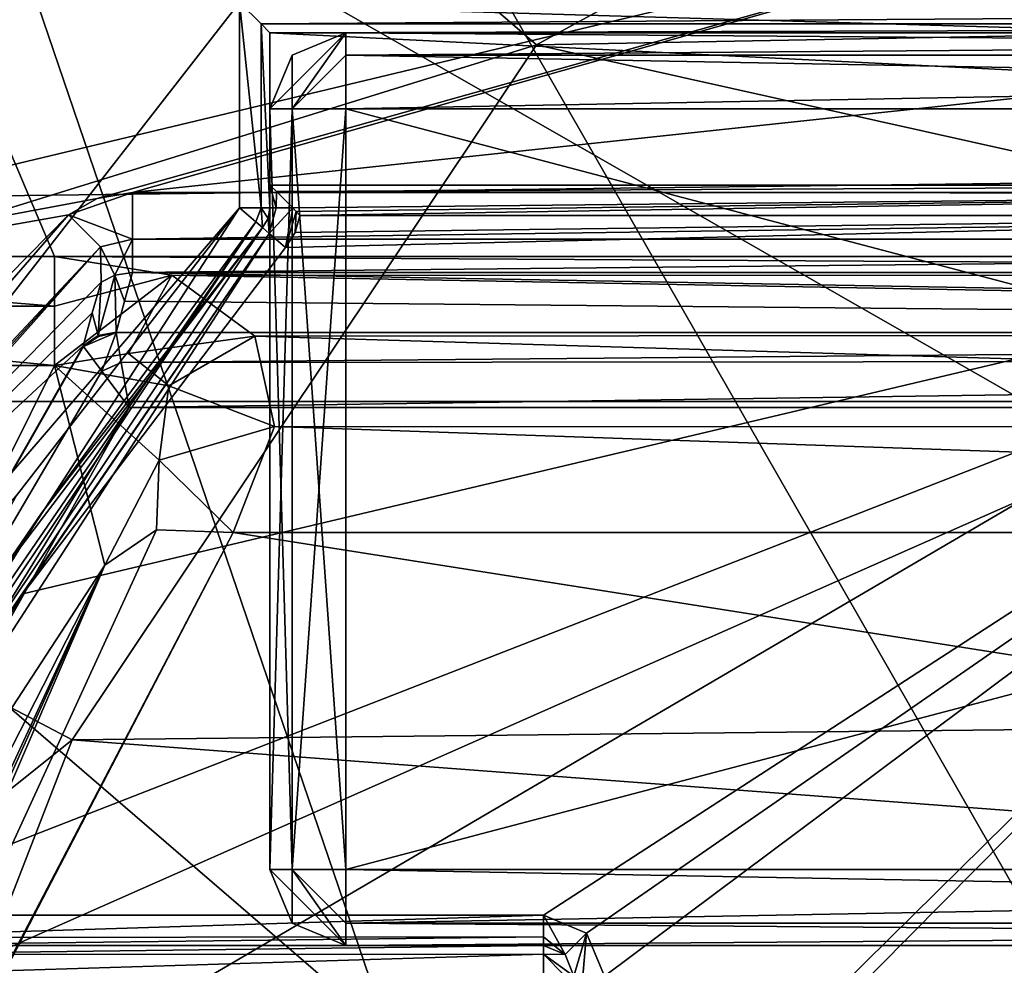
# Model space of a CAD drawing. Extents: x -200 to 200, y -703 to 625.
# Tile 546 of 656: x -105.82 to -102.58, y 537.69 to 540.79. Entities that reach past the tile are written whole.
import ezdxf

# ---------------------------------------------------------------- set-up
doc = ezdxf.new("R2010")
doc.units = 0
doc.header["$LTSCALE"] = 159.143519
for name, color, linetype in [('1699', 7, 'CONTINUOUS'), ('1704', 7, 'CONTINUOUS'), ('1707', 7, 'CONTINUOUS'), ('3486', 7, 'CONTINUOUS'), ('3489', 7, 'CONTINUOUS'), ('3495', 7, 'CONTINUOUS'), ('3496', 7, 'CONTINUOUS'), ('3497', 7, 'CONTINUOUS'), ('3498', 7, 'CONTINUOUS'), ('3505', 7, 'CONTINUOUS'), ('3506', 7, 'CONTINUOUS'), ('3507', 7, 'CONTINUOUS'), ('3516', 7, 'CONTINUOUS'), ('3520', 7, 'CONTINUOUS'), ('3521', 7, 'CONTINUOUS'), ('3522', 7, 'CONTINUOUS'), ('3552', 7, 'CONTINUOUS'), ('3553', 7, 'CONTINUOUS'), ('3612', 7, 'CONTINUOUS'), ('3618', 7, 'CONTINUOUS'), ('3620', 7, 'CONTINUOUS'), ('3621', 7, 'CONTINUOUS'), ('3622', 7, 'CONTINUOUS'), ('3624', 7, 'CONTINUOUS'), ('3625', 7, 'CONTINUOUS'), ('3672', 7, 'CONTINUOUS'), ('3673', 7, 'CONTINUOUS'), ('3674', 7, 'CONTINUOUS'), ('3675', 7, 'CONTINUOUS'), ('3677', 7, 'CONTINUOUS'), ('3678', 7, 'CONTINUOUS'), ('3705', 7, 'CONTINUOUS'), ('4240', 7, 'CONTINUOUS'), ('4245', 7, 'CONTINUOUS'), ('4246', 7, 'CONTINUOUS'), ('4248', 7, 'CONTINUOUS'), ('4249', 7, 'CONTINUOUS'), ('4289', 7, 'CONTINUOUS'), ('4291', 7, 'CONTINUOUS'), ('4298', 7, 'CONTINUOUS'), ('4300', 7, 'CONTINUOUS'), ('4312', 7, 'CONTINUOUS'), ('4315', 7, 'CONTINUOUS'), ('4320', 7, 'CONTINUOUS'), ('4321', 7, 'CONTINUOUS'), ('4505', 7, 'CONTINUOUS'), ('4506', 7, 'CONTINUOUS'), ('4508', 7, 'CONTINUOUS'), ('4509', 7, 'CONTINUOUS'), ('4511', 7, 'CONTINUOUS'), ('4529', 7, 'CONTINUOUS'), ('4559', 7, 'CONTINUOUS'), ('4560', 7, 'CONTINUOUS'), ('4561', 7, 'CONTINUOUS'), ('4562', 7, 'CONTINUOUS'), ('4564', 7, 'CONTINUOUS'), ('4571', 7, 'CONTINUOUS'), ('4572', 7, 'CONTINUOUS'), ('4577', 7, 'CONTINUOUS'), ('4578', 7, 'CONTINUOUS'), ('4579', 7, 'CONTINUOUS'), ('4580', 7, 'CONTINUOUS'), ('4581', 7, 'CONTINUOUS'), ('4583', 7, 'CONTINUOUS'), ('4584', 7, 'CONTINUOUS'), ('4585', 7, 'CONTINUOUS'), ('4589', 7, 'CONTINUOUS'), ('4590', 7, 'CONTINUOUS'), ('740', 7, 'CONTINUOUS'), ('825', 7, 'CONTINUOUS'), ('837', 7, 'CONTINUOUS')]:
    doc.layers.add(name, color=color, linetype=linetype)

msp = doc.modelspace()

# ---------------------------------------------------------------- linework, layer by layer
at = {"layer": '1699', "color": 7, "linetype": 'CONTINUOUS'}
for points in [[(-103.6, 534.5, 64.65), (-100.0001, 538.1, 64.65), (-103.5293, 534.5, 64.6793), (-103.6, 534.5, 64.65)], [(-100.0001, 538.1, 64.65), (-103.5, 534.5, 64.75), (-103.5293, 534.5, 64.6793), (-100.0001, 538.1, 64.65)], [(-100.0001, 538.1, 64.65), (-100, 538, 64.75), (-103.5, 534.5, 64.75), (-100.0001, 538.1, 64.65)]]:
    msp.add_3dface(points, dxfattribs=at)
at = {"layer": '1704', "color": 7, "linetype": 'CONTINUOUS'}
for points in [[(-96.0094, 540.8619, 68.45), (-100, 542.9634, 68.45), (-104.1233, 540.7108, 68.45), (-96.0094, 540.8619, 68.45)], [(-94.4132, 538.5471, 68.45), (-96.0094, 540.8619, 68.45), (-104.1233, 540.7108, 68.45), (-94.4132, 538.5471, 68.45)], [(-105.651, 538.4264, 68.45), (-94.4132, 538.5471, 68.45), (-104.1233, 540.7108, 68.45), (-105.651, 538.4264, 68.45)], [(-100, 538, 68.45), (-94.4132, 538.5471, 68.45), (-105.651, 538.4264, 68.45), (-100, 538, 68.45)], [(-107.0824, 534.7403, 68.45), (-100, 538, 68.45), (-105.651, 538.4264, 68.45), (-107.0824, 534.7403, 68.45)], [(-103.5, 534.5, 68.45), (-100, 538, 68.45), (-107.0824, 534.7403, 68.45), (-103.5, 534.5, 68.45)]]:
    msp.add_3dface(points, dxfattribs=at)
at = {"layer": '1707', "color": 7, "linetype": 'CONTINUOUS'}
for points in [[(-104.1233, 540.7108, 68.45), (-100, 542.9634, 68.45), (-105.9789, 542.3068, 68.55), (-104.1233, 540.7108, 68.45)], [(-104.1233, 540.7108, 68.45), (-105.9789, 542.3068, 68.55), (-107.8164, 539.5667, 68.55), (-104.1233, 540.7108, 68.45)], [(-105.651, 538.4264, 68.45), (-104.1233, 540.7108, 68.45), (-107.8164, 539.5667, 68.55), (-105.651, 538.4264, 68.45)], [(-105.651, 538.4264, 68.45), (-107.8164, 539.5667, 68.55), (-109.4414, 535.3923, 68.55), (-105.651, 538.4264, 68.45)], [(-107.0824, 534.7403, 68.45), (-105.651, 538.4264, 68.45), (-109.4414, 535.3923, 68.55), (-107.0824, 534.7403, 68.45)]]:
    msp.add_3dface(points, dxfattribs=at)
at = {"layer": '3486', "color": 7, "linetype": 'CONTINUOUS'}
for points in [[(-110.616, 533.77, 58.15), (-105.1, 540.85, 58.15), (-107.0839, 541.2706, 58.15), (-110.616, 533.77, 58.15)], [(-105.1, 540.1752, 58.15), (-105.1, 540.85, 58.15), (-110.616, 533.77, 58.15), (-105.1, 540.1752, 58.15)], [(-105.8337, 539.229, 58.15), (-105.1, 540.1752, 58.15), (-110.616, 533.77, 58.15), (-105.8337, 539.229, 58.15)]]:
    msp.add_3dface(points, dxfattribs=at)
at = {"layer": '3489', "color": 7, "linetype": 'CONTINUOUS'}
for points in [[(-106.4525, 537.85, 11.15), (-100.55, 540.15, 11.15), (-105.8125, 538.9058, 11.15), (-106.4525, 537.85, 11.15)], [(-104.1, 537.85, 11.15), (-100.55, 540.15, 11.15), (-106.4525, 537.85, 11.15), (-104.1, 537.85, 11.15)], [(-100.55, 540.15, 11.15), (-104.9486, 540.0445, 11.15), (-105.8125, 538.9058, 11.15), (-100.55, 540.15, 11.15)], [(-104.9173, 540.0939, 11.15), (-104.9486, 540.0445, 11.15), (-100.55, 540.15, 11.15), (-104.9173, 540.0939, 11.15)], [(-104.9016, 540.15, 11.15), (-104.9173, 540.0939, 11.15), (-100.55, 540.15, 11.15), (-104.9016, 540.15, 11.15)], [(-103.9586, 537.7915, 11.15), (-100.55, 540.15, 11.15), (-104.1, 537.85, 11.15), (-103.9586, 537.7915, 11.15)], [(-103.9, 537.65, 11.15), (-100.55, 540.15, 11.15), (-103.9586, 537.7915, 11.15), (-103.9, 537.65, 11.15)], [(-103.9585, 536.7086, 11.15), (-100.55, 540.15, 11.15), (-103.9, 536.85, 11.15), (-103.9585, 536.7086, 11.15)], [(-100.55, 534.0779, 11.15), (-100.55, 540.15, 11.15), (-103.9585, 536.7086, 11.15), (-100.55, 534.0779, 11.15)], [(-103.9, 536.85, 11.15), (-100.55, 540.15, 11.15), (-103.9, 537.65, 11.15), (-103.9, 536.85, 11.15)]]:
    msp.add_3dface(points, dxfattribs=at)
at = {"layer": '3495', "color": 7, "linetype": 'CONTINUOUS'}
for points in [[(-100.4912, 540.25, 15.1916), (-95, 540.25, 43.15), (-105, 540.25, 11.25), (-100.4912, 540.25, 15.1916)], [(-105, 540.25, 11.25), (-95, 540.25, 43.15), (-105, 540.25, 43.15), (-105, 540.25, 11.25)], [(-100.55, 540.25, 15.05), (-100.4912, 540.25, 15.1916), (-105, 540.25, 11.25), (-100.55, 540.25, 15.05)], [(-100.55, 540.25, 11.25), (-100.55, 540.25, 15.05), (-105, 540.25, 11.25), (-100.55, 540.25, 11.25)]]:
    msp.add_3dface(points, dxfattribs=at)
at = {"layer": '3496', "color": 7, "linetype": 'CONTINUOUS'}
for points in [[(-105, 540.25, 43.15), (-105, 540.75, 58.05), (-105, 540.1752, 58.05), (-105, 540.25, 43.15)], [(-105, 540.75, 58.05), (-105, 540.25, 43.15), (-105, 540.75, 43.15), (-105, 540.75, 58.05)], [(-105, 540.1752, 11.25), (-105, 540.25, 43.15), (-105, 540.1752, 58.05), (-105, 540.1752, 11.25)], [(-105, 540.25, 11.25), (-105, 540.25, 43.15), (-105, 540.1752, 11.25), (-105, 540.25, 11.25)]]:
    msp.add_3dface(points, dxfattribs=at)
at = {"layer": '3497', "color": 7, "linetype": 'CONTINUOUS'}
for points in [[(-105.8956, 538.9614, 11.25), (-105.0243, 540.1099, 11.25), (-105.7517, 539.1717, 58.05), (-105.8956, 538.9614, 11.25)], [(-105.0243, 540.1099, 11.25), (-105.0243, 540.1099, 58.05), (-105.7517, 539.1717, 58.05), (-105.0243, 540.1099, 11.25)], [(-106.5401, 537.8981, 58.05), (-105.8956, 538.9614, 11.25), (-105.7517, 539.1717, 58.05), (-106.5401, 537.8981, 58.05)]]:
    msp.add_3dface(points, dxfattribs=at)
at = {"layer": '3498', "color": 7, "linetype": 'CONTINUOUS'}
for points in [[(-104.1, 537.75, 11.25), (-106.4525, 537.75, 58.05), (-104.1, 537.75, 58.05), (-104.1, 537.75, 11.25)], [(-106.4525, 537.75, 11.25), (-106.4525, 537.75, 58.05), (-104.1, 537.75, 11.25), (-106.4525, 537.75, 11.25)]]:
    msp.add_3dface(points, dxfattribs=at)
at = {"layer": '3505', "color": 7, "linetype": 'CONTINUOUS'}
for points in [[(-93.8539, 542.0668, 8.7108), (-92.2564, 540.0153, 6.8018), (-106.4409, 541.7444, 8.4358), (-93.8539, 542.0668, 8.7108)], [(-107.7436, 540.0153, 6.8018), (-106.4409, 541.7444, 8.4358), (-105.7084, 540.0153, 6.8018), (-107.7436, 540.0153, 6.8018)], [(-106.4409, 541.7444, 8.4358), (-92.2564, 540.0153, 6.8018), (-94.2916, 540.0153, 6.8018), (-106.4409, 541.7444, 8.4358)], [(-105.7084, 540.0153, 6.8018), (-106.4409, 541.7444, 8.4358), (-94.2916, 540.0153, 6.8018), (-105.7084, 540.0153, 6.8018)], [(-105.3224, 539.9541, 6.7386), (-105.7084, 540.0153, 6.8018), (-94.6859, 539.9514, 6.7358), (-105.3224, 539.9541, 6.7386)], [(-94.6859, 539.9514, 6.7358), (-105.7084, 540.0153, 6.8018), (-94.2916, 540.0153, 6.8018), (-94.6859, 539.9514, 6.7358)], [(-105.0498, 539.753, 6.5278), (-105.3224, 539.9541, 6.7386), (-94.9442, 539.7619, 6.5372), (-105.0498, 539.753, 6.5278)], [(-94.9442, 539.7619, 6.5372), (-105.3224, 539.9541, 6.7386), (-94.6859, 539.9514, 6.7358), (-94.9442, 539.7619, 6.5372)], [(-95.0143, 539.4533, 6.2051), (-105.0498, 539.753, 6.5278), (-94.9442, 539.7619, 6.5372), (-95.0143, 539.4533, 6.2051)], [(-104.9851, 539.4567, 6.2089), (-105.0498, 539.753, 6.5278), (-95.0143, 539.4533, 6.2051), (-104.9851, 539.4567, 6.2089)], [(-105.1213, 539.1075, 5.8196), (-104.9851, 539.4567, 6.2089), (-94.8786, 539.1075, 5.8196), (-105.1213, 539.1075, 5.8196)], [(-94.8786, 539.1075, 5.8196), (-104.9851, 539.4567, 6.2089), (-95.0143, 539.4533, 6.2051), (-94.8786, 539.1075, 5.8196)], [(-106.348, 536.7526, 2.7288), (-105.1213, 539.1075, 5.8196), (-93.912, 537.3442, 3.5946), (-106.348, 536.7526, 2.7288)], [(-93.912, 537.3442, 3.5946), (-105.1213, 539.1075, 5.8196), (-94.8786, 539.1075, 5.8196), (-93.912, 537.3442, 3.5946)]]:
    msp.add_3dface(points, dxfattribs=at)
at = {"layer": '3506', "color": 7, "linetype": 'CONTINUOUS'}
msp.add_3dface([(-107.6085, 535.8348, 6.65), (-107.7436, 539.6565, 6.65), (-105.7084, 539.6565, 6.65), (-107.6085, 535.8348, 6.65)], dxfattribs=at)
at = {"layer": '3507', "color": 7, "linetype": 'CONTINUOUS'}
msp.add_3dface([(-105.5429, 539.0009, 6.15), (-106.8107, 536.5239, 3.003), (-107.2863, 535.2321, 6.15), (-105.5429, 539.0009, 6.15)], dxfattribs=at)
at = {"layer": '3516', "color": 7, "linetype": 'CONTINUOUS'}
for points in [[(-105.3326, 539.5895, 6.5105), (-105.7084, 539.6565, 6.65), (-105.4656, 539.6962, 6.6179), (-105.3326, 539.5895, 6.5105)], [(-107.6085, 535.8348, 6.65), (-105.7084, 539.6565, 6.65), (-105.5429, 539.0009, 6.15), (-107.6085, 535.8348, 6.65)], [(-105.5429, 539.0009, 6.15), (-105.7084, 539.6565, 6.65), (-105.3645, 539.3461, 6.3481), (-105.5429, 539.0009, 6.15)], [(-105.3645, 539.3461, 6.3481), (-105.7084, 539.6565, 6.65), (-105.3326, 539.5895, 6.5105), (-105.3645, 539.3461, 6.3481)], [(-107.6085, 535.8348, 6.65), (-105.5429, 539.0009, 6.15), (-107.2863, 535.2321, 6.15), (-107.6085, 535.8348, 6.65)]]:
    msp.add_3dface(points, dxfattribs=at)
at = {"layer": '3520', "color": 7, "linetype": 'CONTINUOUS'}
for points in [[(-107.7436, 540.0153, 6.8018), (-105.7084, 540.0153, 6.8018), (-105.7084, 539.8513, 6.6895), (-107.7436, 540.0153, 6.8018)], [(-107.7436, 539.8513, 6.6895), (-107.7436, 540.0153, 6.8018), (-105.7084, 539.8513, 6.6895), (-107.7436, 539.8513, 6.6895)], [(-105.7084, 539.6565, 6.65), (-107.7436, 539.6565, 6.65), (-107.7436, 539.8513, 6.6895), (-105.7084, 539.6565, 6.65)], [(-105.7084, 539.6565, 6.65), (-107.7436, 539.8513, 6.6895), (-105.7084, 539.8513, 6.6895), (-105.7084, 539.6565, 6.65)]]:
    msp.add_3dface(points, dxfattribs=at)
at = {"layer": '3521', "color": 7, "linetype": 'CONTINUOUS'}
for points in [[(-105.7084, 540.0153, 6.8018), (-105.3224, 539.9541, 6.7386), (-105.7084, 539.8513, 6.6895), (-105.7084, 540.0153, 6.8018)], [(-105.7084, 539.6565, 6.65), (-105.3224, 539.9541, 6.7386), (-105.4656, 539.6962, 6.6179), (-105.7084, 539.6565, 6.65)], [(-105.3224, 539.9541, 6.7386), (-105.7084, 539.6565, 6.65), (-105.7084, 539.8513, 6.6895), (-105.3224, 539.9541, 6.7386)], [(-105.3224, 539.9541, 6.7386), (-105.0498, 539.753, 6.5278), (-105.4656, 539.6962, 6.6179), (-105.3224, 539.9541, 6.7386)], [(-105.0498, 539.753, 6.5278), (-105.3326, 539.5895, 6.5105), (-105.4656, 539.6962, 6.6179), (-105.0498, 539.753, 6.5278)], [(-105.0498, 539.753, 6.5278), (-104.9851, 539.4567, 6.2089), (-105.3326, 539.5895, 6.5105), (-105.0498, 539.753, 6.5278)], [(-104.9851, 539.4567, 6.2089), (-105.3645, 539.3461, 6.3481), (-105.3326, 539.5895, 6.5105), (-104.9851, 539.4567, 6.2089)], [(-104.9851, 539.4567, 6.2089), (-105.1213, 539.1075, 5.8196), (-105.3645, 539.3461, 6.3481), (-104.9851, 539.4567, 6.2089)], [(-105.5429, 539.0009, 6.15), (-105.3645, 539.3461, 6.3481), (-105.373, 539.1166, 5.9528), (-105.5429, 539.0009, 6.15)], [(-105.3645, 539.3461, 6.3481), (-105.1213, 539.1075, 5.8196), (-105.373, 539.1166, 5.9528), (-105.3645, 539.3461, 6.3481)]]:
    msp.add_3dface(points, dxfattribs=at)
at = {"layer": '3522', "color": 7, "linetype": 'CONTINUOUS'}
for points in [[(-105.5429, 539.0009, 6.15), (-105.373, 539.1166, 5.9528), (-107.2331, 535.0692, 0.0095), (-105.5429, 539.0009, 6.15)], [(-105.373, 539.1166, 5.9528), (-105.1213, 539.1075, 5.8196), (-107.2331, 535.0692, 0.0095), (-105.373, 539.1166, 5.9528)], [(-105.1213, 539.1075, 5.8196), (-106.348, 536.7526, 2.7288), (-107.2331, 535.0692, 0.0095), (-105.1213, 539.1075, 5.8196)], [(-107.4105, 534.8423, 0.15), (-106.8107, 536.5239, 3.003), (-105.5429, 539.0009, 6.15), (-107.4105, 534.8423, 0.15)], [(-107.4105, 534.8423, 0.15), (-105.5429, 539.0009, 6.15), (-107.2331, 535.0692, 0.0095), (-107.4105, 534.8423, 0.15)]]:
    msp.add_3dface(points, dxfattribs=at)
at = {"layer": '3552', "color": 7, "linetype": 'CONTINUOUS'}
for points in [[(-95, 540.25, 43.15), (-95, 540.75, 43.15), (-105, 540.75, 43.15), (-95, 540.25, 43.15)], [(-105, 540.25, 43.15), (-95, 540.25, 43.15), (-105, 540.75, 43.15), (-105, 540.25, 43.15)]]:
    msp.add_3dface(points, dxfattribs=at)
at = {"layer": '3553', "color": 7, "linetype": 'CONTINUOUS'}
for points in [[(-105, 540.75, 43.15), (-95, 540.75, 43.15), (-100, 540.75, 46.15), (-105, 540.75, 43.15)], [(-105, 540.75, 43.15), (-100, 540.75, 46.15), (-102.4998, 540.75, 48.65), (-105, 540.75, 43.15)], [(-95, 540.75, 58.05), (-105, 540.75, 58.05), (-102.4998, 540.75, 48.65), (-95, 540.75, 58.05)], [(-105, 540.75, 58.05), (-105, 540.75, 43.15), (-102.4998, 540.75, 48.65), (-105, 540.75, 58.05)]]:
    msp.add_3dface(points, dxfattribs=at)
at = {"layer": '3612', "color": 7, "linetype": 'CONTINUOUS'}
for points in [[(-104.1, 537.75, 11.25), (-104.1, 537.75, 58.05), (-104.0293, 537.7207, 58.05), (-104.1, 537.75, 11.25)], [(-104.0293, 537.7207, 11.25), (-104.1, 537.75, 11.25), (-104.0293, 537.7207, 58.05), (-104.0293, 537.7207, 11.25)], [(-104, 537.65, 58.05), (-104, 537.65, 11.25), (-104.0293, 537.7207, 11.25), (-104, 537.65, 58.05)], [(-104, 537.65, 58.05), (-104.0293, 537.7207, 11.25), (-104.0293, 537.7207, 58.05), (-104, 537.65, 58.05)]]:
    msp.add_3dface(points, dxfattribs=at)
at = {"layer": '3618', "color": 7, "linetype": 'CONTINUOUS'}
for points in [[(-105.0063, 540.1404, 11.25), (-105, 540.1752, 11.25), (-105.0063, 540.1404, 58.05), (-105.0063, 540.1404, 11.25)], [(-105, 540.1752, 11.25), (-105, 540.1752, 58.05), (-105.0063, 540.1404, 58.05), (-105, 540.1752, 11.25)], [(-105.0243, 540.1099, 58.05), (-105.0243, 540.1099, 11.25), (-105.0063, 540.1404, 11.25), (-105.0243, 540.1099, 58.05)], [(-105.0243, 540.1099, 58.05), (-105.0063, 540.1404, 11.25), (-105.0063, 540.1404, 58.05), (-105.0243, 540.1099, 58.05)]]:
    msp.add_3dface(points, dxfattribs=at)
at = {"layer": '3620', "color": 7, "linetype": 'CONTINUOUS'}
for points in [[(-105, 540.25, 11.25), (-105, 540.1752, 11.25), (-104.9791, 540.1752, 11.1888), (-105, 540.25, 11.25)], [(-104.9788, 540.2288, 11.1885), (-105, 540.25, 11.25), (-104.9791, 540.1752, 11.1888), (-104.9788, 540.2288, 11.1885)], [(-104.9252, 540.1752, 11.1532), (-104.9788, 540.2288, 11.1885), (-104.9791, 540.1752, 11.1888), (-104.9252, 540.1752, 11.1532)]]:
    msp.add_3dface(points, dxfattribs=at)
at = {"layer": '3621', "color": 7, "linetype": 'CONTINUOUS'}
for points in [[(-105, 540.1752, 11.25), (-105.0063, 540.1404, 11.25), (-105.0021, 540.0907, 11.1793), (-105, 540.1752, 11.25)], [(-104.9252, 540.1752, 11.1532), (-104.9791, 540.1752, 11.1888), (-105.0021, 540.0907, 11.1793), (-104.9252, 540.1752, 11.1532)], [(-104.9486, 540.0445, 11.15), (-104.9252, 540.1752, 11.1532), (-105.0021, 540.0907, 11.1793), (-104.9486, 540.0445, 11.15)], [(-104.9791, 540.1752, 11.1888), (-105, 540.1752, 11.25), (-105.0021, 540.0907, 11.1793), (-104.9791, 540.1752, 11.1888)], [(-104.9486, 540.0445, 11.15), (-104.9135, 540.1631, 11.1509), (-104.9252, 540.1752, 11.1532), (-104.9486, 540.0445, 11.15)], [(-104.9486, 540.0445, 11.15), (-104.9173, 540.0939, 11.15), (-104.9135, 540.1631, 11.1509), (-104.9486, 540.0445, 11.15)], [(-104.9173, 540.0939, 11.15), (-104.9016, 540.15, 11.15), (-104.9135, 540.1631, 11.1509), (-104.9173, 540.0939, 11.15)], [(-105.0063, 540.1404, 11.25), (-105.0243, 540.1099, 11.25), (-105.0021, 540.0907, 11.1793), (-105.0063, 540.1404, 11.25)]]:
    msp.add_3dface(points, dxfattribs=at)
at = {"layer": '3622', "color": 7, "linetype": 'CONTINUOUS'}
for points in [[(-105.0243, 540.1099, 11.25), (-105.8956, 538.9614, 11.25), (-106.5169, 537.8854, 11.1822), (-105.0243, 540.1099, 11.25)], [(-105.0021, 540.0907, 11.1793), (-105.0243, 540.1099, 11.25), (-106.5169, 537.8854, 11.1822), (-105.0021, 540.0907, 11.1793)], [(-106.4525, 537.85, 11.15), (-105.0021, 540.0907, 11.1793), (-106.5169, 537.8854, 11.1822), (-106.4525, 537.85, 11.15)], [(-106.4525, 537.85, 11.15), (-105.8125, 538.9058, 11.15), (-105.0021, 540.0907, 11.1793), (-106.4525, 537.85, 11.15)], [(-105.8125, 538.9058, 11.15), (-104.9486, 540.0445, 11.15), (-105.0021, 540.0907, 11.1793), (-105.8125, 538.9058, 11.15)]]:
    msp.add_3dface(points, dxfattribs=at)
at = {"layer": '3624', "color": 7, "linetype": 'CONTINUOUS'}
for points in [[(-104.1, 537.85, 11.15), (-106.4525, 537.7765, 11.1822), (-104.1, 537.7793, 11.1793), (-104.1, 537.85, 11.15)], [(-104.1, 537.85, 11.15), (-106.4525, 537.85, 11.15), (-106.4525, 537.7765, 11.1822), (-104.1, 537.85, 11.15)], [(-106.4525, 537.7765, 11.1822), (-106.4525, 537.75, 11.25), (-104.1, 537.7793, 11.1793), (-106.4525, 537.7765, 11.1822)], [(-106.4525, 537.75, 11.25), (-104.1, 537.75, 11.25), (-104.1, 537.7793, 11.1793), (-106.4525, 537.75, 11.25)]]:
    msp.add_3dface(points, dxfattribs=at)
at = {"layer": '3625', "color": 7, "linetype": 'CONTINUOUS'}
for points in [[(-103.9586, 537.7915, 11.15), (-104.1, 537.85, 11.15), (-104.0293, 537.7207, 11.25), (-103.9586, 537.7915, 11.15)], [(-104.0293, 537.7207, 11.25), (-104.1, 537.85, 11.15), (-104.1, 537.7793, 11.1793), (-104.0293, 537.7207, 11.25)], [(-104.1, 537.75, 11.25), (-104.0293, 537.7207, 11.25), (-104.1, 537.7793, 11.1793), (-104.1, 537.75, 11.25)], [(-104, 537.65, 11.25), (-103.9586, 537.7915, 11.15), (-104.0293, 537.7207, 11.25), (-104, 537.65, 11.25)], [(-103.9586, 537.7915, 11.15), (-104, 537.65, 11.25), (-103.9707, 537.65, 11.1793), (-103.9586, 537.7915, 11.15)], [(-103.9, 537.65, 11.15), (-103.9586, 537.7915, 11.15), (-103.9707, 537.65, 11.1793), (-103.9, 537.65, 11.15)]]:
    msp.add_3dface(points, dxfattribs=at)
at = {"layer": '3672', "color": 7, "linetype": 'CONTINUOUS'}
for points in [[(-94.9, 540.85, 58.15), (-105.1, 540.85, 58.15), (-105.0293, 540.7793, 58.1207), (-94.9, 540.85, 58.15)], [(-94.9707, 540.7793, 58.1207), (-94.9, 540.85, 58.15), (-105.0293, 540.7793, 58.1207), (-94.9707, 540.7793, 58.1207)], [(-105, 540.75, 58.05), (-94.9707, 540.7793, 58.1207), (-105.0293, 540.7793, 58.1207), (-105, 540.75, 58.05)], [(-105, 540.75, 58.05), (-95, 540.75, 58.05), (-94.9707, 540.7793, 58.1207), (-105, 540.75, 58.05)]]:
    msp.add_3dface(points, dxfattribs=at)
at = {"layer": '3673', "color": 7, "linetype": 'CONTINUOUS'}
for points in [[(-105.1, 540.85, 58.15), (-105.0292, 540.1752, 58.1206), (-105.0293, 540.7793, 58.1207), (-105.1, 540.85, 58.15)], [(-105.1, 540.85, 58.15), (-105.1, 540.1752, 58.15), (-105.0292, 540.1752, 58.1206), (-105.1, 540.85, 58.15)], [(-105, 540.1752, 58.05), (-105, 540.75, 58.05), (-105.0293, 540.7793, 58.1207), (-105, 540.1752, 58.05)], [(-105.0292, 540.1752, 58.1206), (-105, 540.1752, 58.05), (-105.0293, 540.7793, 58.1207), (-105.0292, 540.1752, 58.1206)]]:
    msp.add_3dface(points, dxfattribs=at)
at = {"layer": '3674', "color": 7, "linetype": 'CONTINUOUS'}
for points in [[(-105.1, 540.1752, 58.15), (-105.0463, 540.1289, 58.1205), (-105.0292, 540.1752, 58.1206), (-105.1, 540.1752, 58.15)], [(-105.0463, 540.1289, 58.1205), (-105.0243, 540.1099, 58.05), (-105.0292, 540.1752, 58.1206), (-105.0463, 540.1289, 58.1205)], [(-105.0243, 540.1099, 58.05), (-105.0063, 540.1404, 58.05), (-105.0292, 540.1752, 58.1206), (-105.0243, 540.1099, 58.05)], [(-105.0063, 540.1404, 58.05), (-105, 540.1752, 58.05), (-105.0292, 540.1752, 58.1206), (-105.0063, 540.1404, 58.05)]]:
    msp.add_3dface(points, dxfattribs=at)
at = {"layer": '3675', "color": 7, "linetype": 'CONTINUOUS'}
for points in [[(-105.1, 540.1752, 58.15), (-105.8337, 539.229, 58.15), (-106.5658, 537.9122, 58.1207), (-105.1, 540.1752, 58.15)], [(-105.1, 540.1752, 58.15), (-106.5658, 537.9122, 58.1207), (-105.0463, 540.1289, 58.1205), (-105.1, 540.1752, 58.15)], [(-106.5658, 537.9122, 58.1207), (-106.5401, 537.8981, 58.05), (-105.0463, 540.1289, 58.1205), (-106.5658, 537.9122, 58.1207)], [(-106.5401, 537.8981, 58.05), (-105.7517, 539.1717, 58.05), (-105.0463, 540.1289, 58.1205), (-106.5401, 537.8981, 58.05)], [(-105.7517, 539.1717, 58.05), (-105.0243, 540.1099, 58.05), (-105.0463, 540.1289, 58.1205), (-105.7517, 539.1717, 58.05)]]:
    msp.add_3dface(points, dxfattribs=at)
at = {"layer": '3677', "color": 7, "linetype": 'CONTINUOUS'}
for points in [[(-104.1, 537.7215, 58.1199), (-104.1, 537.75, 58.05), (-106.4525, 537.7207, 58.1207), (-104.1, 537.7215, 58.1199)], [(-104.1, 537.75, 58.05), (-106.4525, 537.75, 58.05), (-106.4525, 537.7207, 58.1207), (-104.1, 537.75, 58.05)], [(-106.4525, 537.65, 58.15), (-104.1, 537.65, 58.15), (-104.1, 537.7215, 58.1199), (-106.4525, 537.65, 58.15)], [(-106.4525, 537.65, 58.15), (-104.1, 537.7215, 58.1199), (-106.4525, 537.7207, 58.1207), (-106.4525, 537.65, 58.15)]]:
    msp.add_3dface(points, dxfattribs=at)
at = {"layer": '3678', "color": 7, "linetype": 'CONTINUOUS'}
for points in [[(-104.0293, 537.7207, 58.05), (-104.1, 537.75, 58.05), (-104.1, 537.7215, 58.1199), (-104.0293, 537.7207, 58.05)], [(-104.0286, 537.65, 58.12), (-104, 537.65, 58.05), (-104.1, 537.7215, 58.1199), (-104.0286, 537.65, 58.12)], [(-104, 537.65, 58.05), (-104.0293, 537.7207, 58.05), (-104.1, 537.7215, 58.1199), (-104, 537.65, 58.05)], [(-104.1, 537.65, 58.15), (-104.0286, 537.65, 58.12), (-104.1, 537.7215, 58.1199), (-104.1, 537.65, 58.15)]]:
    msp.add_3dface(points, dxfattribs=at)
at = {"layer": '3705', "color": 7, "linetype": 'CONTINUOUS'}
for points in [[(-100.55, 540.25, 11.25), (-105, 540.25, 11.25), (-104.9788, 540.2288, 11.1885), (-100.55, 540.25, 11.25)], [(-100.55, 540.2199, 11.1785), (-100.55, 540.25, 11.25), (-104.9788, 540.2288, 11.1885), (-100.55, 540.2199, 11.1785)], [(-104.9252, 540.1752, 11.1532), (-100.55, 540.2199, 11.1785), (-104.9788, 540.2288, 11.1885), (-104.9252, 540.1752, 11.1532)], [(-104.9135, 540.1631, 11.1509), (-100.55, 540.2199, 11.1785), (-104.9252, 540.1752, 11.1532), (-104.9135, 540.1631, 11.1509)], [(-104.9016, 540.15, 11.15), (-100.55, 540.2199, 11.1785), (-104.9135, 540.1631, 11.1509), (-104.9016, 540.15, 11.15)], [(-104.9016, 540.15, 11.15), (-100.55, 540.15, 11.15), (-100.55, 540.2199, 11.1785), (-104.9016, 540.15, 11.15)]]:
    msp.add_3dface(points, dxfattribs=at)
at = {"layer": '4240', "color": 7, "linetype": 'CONTINUOUS'}
for points in [[(-110.922, 535.5058, -13.35), (-106.4706, 542.7402, -13.35), (-100, 540.3336, -13.35), (-110.922, 535.5058, -13.35)], [(-100, 540.3336, -13.35), (-106.4706, 542.7402, -13.35), (-101.9164, 542.2504, -13.35), (-100, 540.3336, -13.35)], [(-88.9558, 535.1372, -13.35), (-110.922, 535.5058, -13.35), (-100, 540.3336, -13.35), (-88.9558, 535.1372, -13.35)]]:
    msp.add_3dface(points, dxfattribs=at)
at = {"layer": '4245', "color": 7, "linetype": 'CONTINUOUS'}
for points in [[(-106.6276, 542.5491, -8.6967), (-108.9874, 539.5661, -5.5994), (-101.2713, 541.4105, -7.7171), (-106.6276, 542.5491, -8.6967)], [(-108.9874, 539.5661, -5.5994), (-105.5688, 540.2058, -6.4277), (-101.2713, 541.4105, -7.7171), (-108.9874, 539.5661, -5.5994)], [(-105.5688, 540.2058, -6.4277), (-105.4521, 540.2257, -6.4516), (-101.2713, 541.4105, -7.7171), (-105.5688, 540.2058, -6.4277)], [(-105.4521, 540.2257, -6.4516), (-100, 540.8074, -7.1096), (-101.2713, 541.4105, -7.7171), (-105.4521, 540.2257, -6.4516)], [(-105.4521, 540.2257, -6.4516), (-94.5479, 540.2257, -6.4516), (-100, 540.8074, -7.1096), (-105.4521, 540.2257, -6.4516)], [(-105.5688, 540.2058, -6.4277), (-108.9874, 539.5661, -5.5994), (-105.6621, 540.1517, -6.3621), (-105.5688, 540.2058, -6.4277)], [(-105.6621, 540.1517, -6.3621), (-108.9874, 539.5661, -5.5994), (-107.3086, 538.4813, -3.8458), (-105.6621, 540.1517, -6.3621)]]:
    msp.add_3dface(points, dxfattribs=at)
at = {"layer": '4246', "color": 7, "linetype": 'CONTINUOUS'}
for points in [[(-94.5371, 539.5187, -7.85), (-108.6205, 533.9248, -7.85), (-100, 530.55, -7.85), (-94.5371, 539.5187, -7.85)], [(-94.5371, 539.5187, -7.85), (-105.4635, 539.5187, -7.85), (-108.6205, 533.9248, -7.85), (-94.5371, 539.5187, -7.85)]]:
    msp.add_3dface(points, dxfattribs=at)
at = {"layer": '4248', "color": 7, "linetype": 'CONTINUOUS'}
for points in [[(-105.4521, 539.9627, -6.5216), (-105.4787, 539.8677, -7.0602), (-94.4941, 539.7649, -7.6434), (-105.4521, 539.9627, -6.5216)], [(-94.5479, 539.9627, -6.5216), (-105.4521, 539.9627, -6.5216), (-94.4941, 539.7649, -7.6434), (-94.5479, 539.9627, -6.5216)], [(-105.5061, 539.7664, -7.6347), (-105.5059, 539.7649, -7.6434), (-105.4787, 539.8677, -7.0602), (-105.5061, 539.7664, -7.6347)], [(-105.4787, 539.8677, -7.0602), (-105.5059, 539.7649, -7.6434), (-94.4941, 539.7649, -7.6434), (-105.4787, 539.8677, -7.0602)]]:
    msp.add_3dface(points, dxfattribs=at)
at = {"layer": '4249', "color": 7, "linetype": 'CONTINUOUS'}
for points in [[(-105.5555, 539.9311, -6.4442), (-107.1845, 538.2664, -3.9023), (-105.5846, 539.8298, -7.0132), (-105.5555, 539.9311, -6.4442)], [(-105.5846, 539.8298, -7.0132), (-107.1845, 538.2664, -3.9023), (-105.6145, 539.7215, -7.6218), (-105.5846, 539.8298, -7.0132)], [(-105.6145, 539.7215, -7.6218), (-107.1845, 538.2664, -3.9023), (-108.8477, 534.0318, -7.6218), (-105.6145, 539.7215, -7.6218)]]:
    msp.add_3dface(points, dxfattribs=at)
at = {"layer": '4289', "color": 7, "linetype": 'CONTINUOUS'}
for points in [[(-94.5479, 540.0719, -6.4026), (-94.5479, 540.2257, -6.4516), (-105.4521, 540.0719, -6.4026), (-94.5479, 540.0719, -6.4026)], [(-94.5479, 540.2257, -6.4516), (-105.4521, 540.2257, -6.4516), (-105.4521, 540.0719, -6.4026), (-94.5479, 540.2257, -6.4516)], [(-105.4521, 539.9627, -6.5216), (-94.5479, 540.0719, -6.4026), (-105.4521, 540.0719, -6.4026), (-105.4521, 539.9627, -6.5216)], [(-105.4521, 539.9627, -6.5216), (-94.5479, 539.9627, -6.5216), (-94.5479, 540.0719, -6.4026), (-105.4521, 539.9627, -6.5216)]]:
    msp.add_3dface(points, dxfattribs=at)
at = {"layer": '4291', "color": 7, "linetype": 'CONTINUOUS'}
for points in [[(-105.565, 539.755, -7.63), (-105.5061, 539.7664, -7.6347), (-105.5101, 539.954, -6.5023), (-105.565, 539.755, -7.63)], [(-105.5555, 539.9311, -6.4442), (-105.565, 539.755, -7.63), (-105.5101, 539.954, -6.5023), (-105.5555, 539.9311, -6.4442)], [(-105.4787, 539.8677, -7.0602), (-105.4521, 539.9627, -6.5216), (-105.5101, 539.954, -6.5023), (-105.4787, 539.8677, -7.0602)], [(-105.5061, 539.7664, -7.6347), (-105.4787, 539.8677, -7.0602), (-105.5101, 539.954, -6.5023), (-105.5061, 539.7664, -7.6347)], [(-105.5555, 539.9311, -6.4442), (-105.5846, 539.8298, -7.0132), (-105.565, 539.755, -7.63), (-105.5555, 539.9311, -6.4442)], [(-105.5846, 539.8298, -7.0132), (-105.6145, 539.7215, -7.6218), (-105.565, 539.755, -7.63), (-105.5846, 539.8298, -7.0132)]]:
    msp.add_3dface(points, dxfattribs=at)
at = {"layer": '4298', "color": 7, "linetype": 'CONTINUOUS'}
for points in [[(-105.5571, 540.0469, -6.3507), (-105.6621, 540.1517, -6.3621), (-108.182, 537.2488, -0.9494), (-105.5571, 540.0469, -6.3507)], [(-105.6621, 540.1517, -6.3621), (-107.3086, 538.4813, -3.8458), (-108.182, 537.2488, -0.9494), (-105.6621, 540.1517, -6.3621)], [(-108.1733, 537.1091, -0.9869), (-105.5571, 540.0469, -6.3507), (-108.182, 537.2488, -0.9494), (-108.1733, 537.1091, -0.9869)], [(-108.1733, 537.1091, -0.9869), (-107.1845, 538.2664, -3.9023), (-105.5571, 540.0469, -6.3507), (-108.1733, 537.1091, -0.9869)], [(-107.1845, 538.2664, -3.9023), (-105.5555, 539.9311, -6.4442), (-105.5571, 540.0469, -6.3507), (-107.1845, 538.2664, -3.9023)]]:
    msp.add_3dface(points, dxfattribs=at)
at = {"layer": '4300', "color": 7, "linetype": 'CONTINUOUS'}
for points in [[(-105.4521, 540.2257, -6.4516), (-105.6621, 540.1517, -6.3621), (-105.4521, 540.0719, -6.4026), (-105.4521, 540.2257, -6.4516)], [(-105.4521, 540.2257, -6.4516), (-105.5688, 540.2058, -6.4277), (-105.6621, 540.1517, -6.3621), (-105.4521, 540.2257, -6.4516)], [(-105.4521, 540.0719, -6.4026), (-105.6621, 540.1517, -6.3621), (-105.5571, 540.0469, -6.3507), (-105.4521, 540.0719, -6.4026)], [(-105.5101, 539.954, -6.5023), (-105.4521, 540.0719, -6.4026), (-105.5571, 540.0469, -6.3507), (-105.5101, 539.954, -6.5023)], [(-105.5555, 539.9311, -6.4442), (-105.5101, 539.954, -6.5023), (-105.5571, 540.0469, -6.3507), (-105.5555, 539.9311, -6.4442)], [(-105.5101, 539.954, -6.5023), (-105.4521, 539.9627, -6.5216), (-105.4521, 540.0719, -6.4026), (-105.5101, 539.954, -6.5023)]]:
    msp.add_3dface(points, dxfattribs=at)
at = {"layer": '4312', "color": 7, "linetype": 'CONTINUOUS'}
for points in [[(-105.6145, 539.7215, -7.6218), (-108.8477, 534.0318, -7.6218), (-105.614, 539.7203, -7.6327), (-105.6145, 539.7215, -7.6218)], [(-105.614, 539.7203, -7.6327), (-108.8477, 534.0318, -7.6218), (-105.6131, 539.7188, -7.6434), (-105.614, 539.7203, -7.6327)], [(-105.6131, 539.7188, -7.6434), (-108.8477, 534.0318, -7.6218), (-105.5532, 539.6384, -7.802), (-105.6131, 539.7188, -7.6434)], [(-108.8477, 534.0318, -7.6218), (-105.4635, 539.5187, -7.85), (-105.5532, 539.6384, -7.802), (-108.8477, 534.0318, -7.6218)], [(-105.4635, 539.5187, -7.85), (-108.8477, 534.0318, -7.6218), (-108.6205, 533.9248, -7.85), (-105.4635, 539.5187, -7.85)]]:
    msp.add_3dface(points, dxfattribs=at)
at = {"layer": '4315', "color": 7, "linetype": 'CONTINUOUS'}
for points in [[(-94.4941, 539.7649, -7.6434), (-105.5059, 539.7649, -7.6434), (-105.4889, 539.6661, -7.802), (-94.4941, 539.7649, -7.6434)], [(-94.4941, 539.7649, -7.6434), (-105.4889, 539.6661, -7.802), (-94.5093, 539.6765, -7.7939), (-94.4941, 539.7649, -7.6434)], [(-105.4889, 539.6661, -7.802), (-105.4635, 539.5187, -7.85), (-94.5093, 539.6765, -7.7939), (-105.4889, 539.6661, -7.802)], [(-105.4635, 539.5187, -7.85), (-94.5371, 539.5187, -7.85), (-94.5093, 539.6765, -7.7939), (-105.4635, 539.5187, -7.85)]]:
    msp.add_3dface(points, dxfattribs=at)
at = {"layer": '4320', "color": 7, "linetype": 'CONTINUOUS'}
for points in [[(-105.6131, 539.7188, -7.6434), (-105.5059, 539.7649, -7.6434), (-105.5641, 539.7525, -7.6456), (-105.6131, 539.7188, -7.6434)], [(-105.5059, 539.7649, -7.6434), (-105.6131, 539.7188, -7.6434), (-105.5532, 539.6384, -7.802), (-105.5059, 539.7649, -7.6434)], [(-105.4889, 539.6661, -7.802), (-105.5059, 539.7649, -7.6434), (-105.5532, 539.6384, -7.802), (-105.4889, 539.6661, -7.802)], [(-105.4635, 539.5187, -7.85), (-105.4889, 539.6661, -7.802), (-105.5532, 539.6384, -7.802), (-105.4635, 539.5187, -7.85)]]:
    msp.add_3dface(points, dxfattribs=at)
at = {"layer": '4321', "color": 7, "linetype": 'CONTINUOUS'}
for points in [[(-105.565, 539.755, -7.63), (-105.6145, 539.7215, -7.6218), (-105.614, 539.7203, -7.6327), (-105.565, 539.755, -7.63)], [(-105.565, 539.755, -7.63), (-105.614, 539.7203, -7.6327), (-105.6131, 539.7188, -7.6434), (-105.565, 539.755, -7.63)], [(-105.565, 539.755, -7.63), (-105.6131, 539.7188, -7.6434), (-105.5641, 539.7525, -7.6456), (-105.565, 539.755, -7.63)], [(-105.5059, 539.7649, -7.6434), (-105.5061, 539.7664, -7.6347), (-105.565, 539.755, -7.63), (-105.5059, 539.7649, -7.6434)], [(-105.5059, 539.7649, -7.6434), (-105.565, 539.755, -7.63), (-105.5641, 539.7525, -7.6456), (-105.5059, 539.7649, -7.6434)]]:
    msp.add_3dface(points, dxfattribs=at)
at = {"layer": '4505', "color": 7, "linetype": 'CONTINUOUS'}
msp.add_3dface([(-107.5839, 540.3726, -13.35), (-100, 544.75, -13.35), (-106.2882, 542.9062, -13.35), (-107.5839, 540.3726, -13.35)], dxfattribs=at)
at = {"layer": '4506', "color": 7, "linetype": 'CONTINUOUS'}
msp.add_3dface([(-109.4598, 539.3428, -14.3127), (-106.4546, 543.0928, -13.6), (-104.9836, 544.2161, -14.224), (-109.4598, 539.3428, -14.3127)], dxfattribs=at)
at = {"layer": '4508', "color": 7, "linetype": 'CONTINUOUS'}
for points in [[(-105.7366, 543.4943, -14.4692), (-100, 545.5905, -14.4123), (-100, 533.4898, -17.4641), (-105.7366, 543.4943, -14.4692)], [(-108.3932, 540.7161, -14.5199), (-105.7366, 543.4943, -14.4692), (-100, 533.4898, -17.4641), (-108.3932, 540.7161, -14.5199)], [(-111.1229, 535.2758, -14.564), (-108.3932, 540.7161, -14.5199), (-100, 533.4898, -17.4641), (-111.1229, 535.2758, -14.564)]]:
    msp.add_3dface(points, dxfattribs=at)
at = {"layer": '4509', "color": 7, "linetype": 'CONTINUOUS'}
for points in [[(-100, 544.75, -13.35), (-107.5839, 540.3726, -13.35), (-100, 544.75, -13.5246), (-100, 544.75, -13.35)], [(-100, 544.75, -13.5246), (-107.5839, 540.3726, -13.35), (-107.109, 540.9735, -13.6624), (-100, 544.75, -13.5246)]]:
    msp.add_3dface(points, dxfattribs=at)
at = {"layer": '4511', "color": 7, "linetype": 'CONTINUOUS'}
for points in [[(-101.5804, 541.8824, -14.59), (-107.013, 540.8985, -13.8465), (-100, 540.6927, -14.9953), (-101.5804, 541.8824, -14.59)], [(-107.013, 540.8985, -13.8465), (-110.2876, 534.6699, -13.948), (-100, 540.6927, -14.9953), (-107.013, 540.8985, -13.8465)], [(-100, 540.6927, -14.9953), (-110.2876, 534.6699, -13.948), (-100, 527.25, -16.85), (-100, 540.6927, -14.9953)]]:
    msp.add_3dface(points, dxfattribs=at)
at = {"layer": '4529', "color": 7, "linetype": 'CONTINUOUS'}
for points in [[(-109.4598, 539.3428, -14.3127), (-104.9836, 544.2161, -14.224), (-108.3932, 540.7161, -14.5199), (-109.4598, 539.3428, -14.3127)], [(-104.9836, 544.2161, -14.224), (-105.7366, 543.4943, -14.4692), (-108.3932, 540.7161, -14.5199), (-104.9836, 544.2161, -14.224)]]:
    msp.add_3dface(points, dxfattribs=at)
at = {"layer": '4559', "color": 7, "linetype": 'CONTINUOUS'}
for points in [[(-100, 537.75, 46.15), (-104.75, 537.75, 43.9), (-95.25, 537.75, 43.9), (-100, 537.75, 46.15)], [(-104.75, 537.75, 43.9), (-102.5, 537.75, 48.65), (-104.75, 537.75, 53.4), (-104.75, 537.75, 43.9)], [(-100, 537.75, 46.15), (-102.5, 537.75, 48.65), (-104.75, 537.75, 43.9), (-100, 537.75, 46.15)], [(-104.75, 537.75, 53.4), (-100, 537.75, 51.15), (-95.25, 537.75, 53.4), (-104.75, 537.75, 53.4)], [(-102.5, 537.75, 48.65), (-100, 537.75, 51.15), (-104.75, 537.75, 53.4), (-102.5, 537.75, 48.65)]]:
    msp.add_3dface(points, dxfattribs=at)
at = {"layer": '4560', "color": 7, "linetype": 'CONTINUOUS'}
for points in [[(-100, 540.75, 46.15), (-95.25, 540.75, 43.9), (-104.75, 540.75, 43.9), (-100, 540.75, 46.15)], [(-104.75, 540.75, 53.4), (-102.5, 540.75, 48.65), (-104.75, 540.75, 43.9), (-104.75, 540.75, 53.4)], [(-102.5, 540.75, 48.65), (-100, 540.75, 46.15), (-104.75, 540.75, 43.9), (-102.5, 540.75, 48.65)], [(-100, 540.75, 51.15), (-102.5, 540.75, 48.65), (-104.75, 540.75, 53.4), (-100, 540.75, 51.15)], [(-95.25, 540.75, 53.4), (-100, 540.75, 51.15), (-104.75, 540.75, 53.4), (-95.25, 540.75, 53.4)]]:
    msp.add_3dface(points, dxfattribs=at)
at = {"layer": '4561', "color": 7, "linetype": 'CONTINUOUS'}
for points in [[(-105, 538, 53.4), (-105, 540.5, 43.9), (-105, 538, 43.9), (-105, 538, 53.4)], [(-105, 540.5, 53.4), (-105, 540.5, 43.9), (-105, 538, 53.4), (-105, 540.5, 53.4)]]:
    msp.add_3dface(points, dxfattribs=at)
at = {"layer": '4562', "color": 7, "linetype": 'CONTINUOUS'}
for points in [[(-95.25, 540.5, 53.65), (-104.75, 540.5, 53.65), (-95.25, 538, 53.65), (-95.25, 540.5, 53.65)], [(-95.25, 538, 53.65), (-104.75, 540.5, 53.65), (-104.75, 538, 53.65), (-95.25, 538, 53.65)]]:
    msp.add_3dface(points, dxfattribs=at)
at = {"layer": '4564', "color": 7, "linetype": 'CONTINUOUS'}
for points in [[(-104.75, 540.5, 43.65), (-95.25, 540.5, 43.65), (-104.75, 538, 43.65), (-104.75, 540.5, 43.65)], [(-104.75, 538, 43.65), (-95.25, 540.5, 43.65), (-95.25, 538, 43.65), (-104.75, 538, 43.65)]]:
    msp.add_3dface(points, dxfattribs=at)
at = {"layer": '4571', "color": 7, "linetype": 'CONTINUOUS'}
for points in [[(-105, 538, 43.9), (-105, 540.5, 43.9), (-104.9268, 540.5, 43.7232), (-105, 538, 43.9)], [(-105, 538, 43.9), (-104.9268, 540.5, 43.7232), (-104.9268, 538, 43.7232), (-105, 538, 43.9)], [(-104.75, 540.5, 43.65), (-104.75, 538, 43.65), (-104.9268, 538, 43.7232), (-104.75, 540.5, 43.65)], [(-104.9268, 540.5, 43.7232), (-104.75, 540.5, 43.65), (-104.9268, 538, 43.7232), (-104.9268, 540.5, 43.7232)]]:
    msp.add_3dface(points, dxfattribs=at)
at = {"layer": '4572', "color": 7, "linetype": 'CONTINUOUS'}
for points in [[(-105, 540.5, 53.4), (-105, 538, 53.4), (-104.9268, 538, 53.5768), (-105, 540.5, 53.4)], [(-104.9268, 540.5, 53.5768), (-105, 540.5, 53.4), (-104.9268, 538, 53.5768), (-104.9268, 540.5, 53.5768)], [(-104.75, 538, 53.65), (-104.75, 540.5, 53.65), (-104.9268, 540.5, 53.5768), (-104.75, 538, 53.65)], [(-104.75, 538, 53.65), (-104.9268, 540.5, 53.5768), (-104.9268, 538, 53.5768), (-104.75, 538, 53.65)]]:
    msp.add_3dface(points, dxfattribs=at)
at = {"layer": '4577', "color": 7, "linetype": 'CONTINUOUS'}
for points in [[(-95.25, 540.75, 53.4), (-104.75, 540.6765, 53.577), (-95.25, 540.6764, 53.5772), (-95.25, 540.75, 53.4)], [(-95.25, 540.75, 53.4), (-104.75, 540.75, 53.4), (-104.75, 540.6765, 53.577), (-95.25, 540.75, 53.4)], [(-104.75, 540.6765, 53.577), (-104.75, 540.5, 53.65), (-95.25, 540.6764, 53.5772), (-104.75, 540.6765, 53.577)], [(-104.75, 540.5, 53.65), (-95.25, 540.5, 53.65), (-95.25, 540.6764, 53.5772), (-104.75, 540.5, 53.65)]]:
    msp.add_3dface(points, dxfattribs=at)
at = {"layer": '4578', "color": 7, "linetype": 'CONTINUOUS'}
for points in [[(-104.9268, 540.5, 53.5768), (-104.75, 540.75, 53.4), (-104.9272, 540.6764, 53.4), (-104.9268, 540.5, 53.5768)], [(-104.75, 540.5, 53.65), (-104.75, 540.75, 53.4), (-104.9268, 540.5, 53.5768), (-104.75, 540.5, 53.65)], [(-104.75, 540.75, 53.4), (-104.75, 540.5, 53.65), (-104.75, 540.6765, 53.577), (-104.75, 540.75, 53.4)], [(-105, 540.5, 53.4), (-104.9268, 540.5, 53.5768), (-104.9272, 540.6764, 53.4), (-105, 540.5, 53.4)]]:
    msp.add_3dface(points, dxfattribs=at)
at = {"layer": '4579', "color": 7, "linetype": 'CONTINUOUS'}
for points in [[(-104.75, 540.75, 53.4), (-104.927, 540.6765, 43.9), (-104.9272, 540.6764, 53.4), (-104.75, 540.75, 53.4)], [(-104.75, 540.75, 53.4), (-104.75, 540.75, 43.9), (-104.927, 540.6765, 43.9), (-104.75, 540.75, 53.4)], [(-104.927, 540.6765, 43.9), (-105, 540.5, 43.9), (-104.9272, 540.6764, 53.4), (-104.927, 540.6765, 43.9)], [(-105, 540.5, 43.9), (-105, 540.5, 53.4), (-104.9272, 540.6764, 53.4), (-105, 540.5, 43.9)]]:
    msp.add_3dface(points, dxfattribs=at)
at = {"layer": '4580', "color": 7, "linetype": 'CONTINUOUS'}
for points in [[(-105, 540.5, 43.9), (-104.75, 540.75, 43.9), (-104.9268, 540.5, 43.7232), (-105, 540.5, 43.9)], [(-104.75, 540.75, 43.9), (-105, 540.5, 43.9), (-104.927, 540.6765, 43.9), (-104.75, 540.75, 43.9)], [(-104.9268, 540.5, 43.7232), (-104.75, 540.75, 43.9), (-104.75, 540.6764, 43.7228), (-104.9268, 540.5, 43.7232)], [(-104.75, 540.5, 43.65), (-104.9268, 540.5, 43.7232), (-104.75, 540.6764, 43.7228), (-104.75, 540.5, 43.65)]]:
    msp.add_3dface(points, dxfattribs=at)
at = {"layer": '4581', "color": 7, "linetype": 'CONTINUOUS'}
for points in [[(-104.75, 540.75, 43.9), (-95.25, 540.6765, 43.723), (-104.75, 540.6764, 43.7228), (-104.75, 540.75, 43.9)], [(-104.75, 540.75, 43.9), (-95.25, 540.75, 43.9), (-95.25, 540.6765, 43.723), (-104.75, 540.75, 43.9)], [(-95.25, 540.6765, 43.723), (-95.25, 540.5, 43.65), (-104.75, 540.6764, 43.7228), (-95.25, 540.6765, 43.723)], [(-95.25, 540.5, 43.65), (-104.75, 540.5, 43.65), (-104.75, 540.6764, 43.7228), (-95.25, 540.5, 43.65)]]:
    msp.add_3dface(points, dxfattribs=at)
at = {"layer": '4583', "color": 7, "linetype": 'CONTINUOUS'}
for points in [[(-105, 538, 53.4), (-104.927, 537.8235, 43.9), (-104.927, 537.8235, 53.4), (-105, 538, 53.4)], [(-105, 538, 53.4), (-105, 538, 43.9), (-104.927, 537.8235, 43.9), (-105, 538, 53.4)], [(-104.75, 537.75, 43.9), (-104.75, 537.75, 53.4), (-104.927, 537.8235, 53.4), (-104.75, 537.75, 43.9)], [(-104.927, 537.8235, 43.9), (-104.75, 537.75, 43.9), (-104.927, 537.8235, 53.4), (-104.927, 537.8235, 43.9)]]:
    msp.add_3dface(points, dxfattribs=at)
at = {"layer": '4584', "color": 7, "linetype": 'CONTINUOUS'}
for points in [[(-104.75, 537.75, 53.4), (-105, 538, 53.4), (-104.927, 537.8235, 53.4), (-104.75, 537.75, 53.4)], [(-105, 538, 53.4), (-104.75, 537.75, 53.4), (-104.9268, 538, 53.5768), (-105, 538, 53.4)], [(-104.9268, 538, 53.5768), (-104.75, 537.75, 53.4), (-104.75, 537.8236, 53.5772), (-104.9268, 538, 53.5768)], [(-104.75, 538, 53.65), (-104.9268, 538, 53.5768), (-104.75, 537.8236, 53.5772), (-104.75, 538, 53.65)]]:
    msp.add_3dface(points, dxfattribs=at)
at = {"layer": '4585', "color": 7, "linetype": 'CONTINUOUS'}
for points in [[(-95.25, 538, 53.65), (-104.75, 538, 53.65), (-104.75, 537.8236, 53.5772), (-95.25, 538, 53.65)], [(-95.25, 537.8235, 53.577), (-95.25, 538, 53.65), (-104.75, 537.8236, 53.5772), (-95.25, 537.8235, 53.577)], [(-104.75, 537.75, 53.4), (-95.25, 537.8235, 53.577), (-104.75, 537.8236, 53.5772), (-104.75, 537.75, 53.4)], [(-104.75, 537.75, 53.4), (-95.25, 537.75, 53.4), (-95.25, 537.8235, 53.577), (-104.75, 537.75, 53.4)]]:
    msp.add_3dface(points, dxfattribs=at)
at = {"layer": '4589', "color": 7, "linetype": 'CONTINUOUS'}
for points in [[(-104.75, 537.8235, 43.723), (-104.75, 538, 43.65), (-95.25, 537.8236, 43.7228), (-104.75, 537.8235, 43.723)], [(-104.75, 538, 43.65), (-95.25, 538, 43.65), (-95.25, 537.8236, 43.7228), (-104.75, 538, 43.65)], [(-95.25, 537.75, 43.9), (-104.75, 537.8235, 43.723), (-95.25, 537.8236, 43.7228), (-95.25, 537.75, 43.9)], [(-95.25, 537.75, 43.9), (-104.75, 537.75, 43.9), (-104.75, 537.8235, 43.723), (-95.25, 537.75, 43.9)]]:
    msp.add_3dface(points, dxfattribs=at)
at = {"layer": '4590', "color": 7, "linetype": 'CONTINUOUS'}
for points in [[(-105, 538, 43.9), (-104.9268, 538, 43.7232), (-104.927, 537.8235, 43.9), (-105, 538, 43.9)], [(-104.9268, 538, 43.7232), (-104.75, 537.75, 43.9), (-104.927, 537.8235, 43.9), (-104.9268, 538, 43.7232)], [(-104.75, 538, 43.65), (-104.75, 537.75, 43.9), (-104.9268, 538, 43.7232), (-104.75, 538, 43.65)], [(-104.75, 537.75, 43.9), (-104.75, 538, 43.65), (-104.75, 537.8235, 43.723), (-104.75, 537.75, 43.9)]]:
    msp.add_3dface(points, dxfattribs=at)
at = {"layer": '740', "color": 7, "linetype": 'CONTINUOUS'}
for points in [[(160, 539.5384, 3.3992), (160, 543.5344, 8.8992), (-160, 539.5384, 3.3992), (160, 539.5384, 3.3992)], [(160, 539.5384, -3.3992), (-160, 539.5384, -3.3992), (-160, 543.5344, -8.8992), (160, 539.5384, -3.3992)], [(160, 543.5344, -8.8992), (160, 539.5384, -3.3992), (-160, 543.5344, -8.8992), (160, 543.5344, -8.8992)], [(160, 543.5344, 8.8992), (-160, 543.5344, 8.8992), (-160, 539.5384, 3.3992), (160, 543.5344, 8.8992)], [(160, 539.5384, 3.3992), (-160, 539.5384, 3.3992), (-160, 539.5384, -3.3992), (160, 539.5384, 3.3992)], [(160, 539.5384, -3.3992), (160, 539.5384, 3.3992), (-160, 539.5384, -3.3992), (160, 539.5384, -3.3992)]]:
    msp.add_3dface(points, dxfattribs=at)
at = {"layer": '825', "color": 7, "linetype": 'CONTINUOUS'}
for points in [[(-109.8698, 534.049, 64.65), (-105.9976, 541.529, 64.65), (-103.6, 534.5, 64.65), (-109.8698, 534.049, 64.65)], [(-103.6, 534.5, 64.65), (-105.9976, 541.529, 64.65), (-100.0001, 538.1, 64.65), (-103.6, 534.5, 64.65)], [(-105.9976, 541.529, 64.65), (-93.7956, 541.2988, 64.65), (-100.0001, 538.1, 64.65), (-105.9976, 541.529, 64.65)]]:
    msp.add_3dface(points, dxfattribs=at)
at = {"layer": '837', "color": 7, "linetype": 'CONTINUOUS'}
for points in [[(-103.5, 534.5, 68.45), (-100, 538, 64.75), (-100, 538, 68.45), (-103.5, 534.5, 68.45)], [(-103.5, 534.5, 64.75), (-100, 538, 64.75), (-103.5, 534.5, 68.45), (-103.5, 534.5, 64.75)]]:
    msp.add_3dface(points, dxfattribs=at)

doc.saveas('drawing.dxf')
